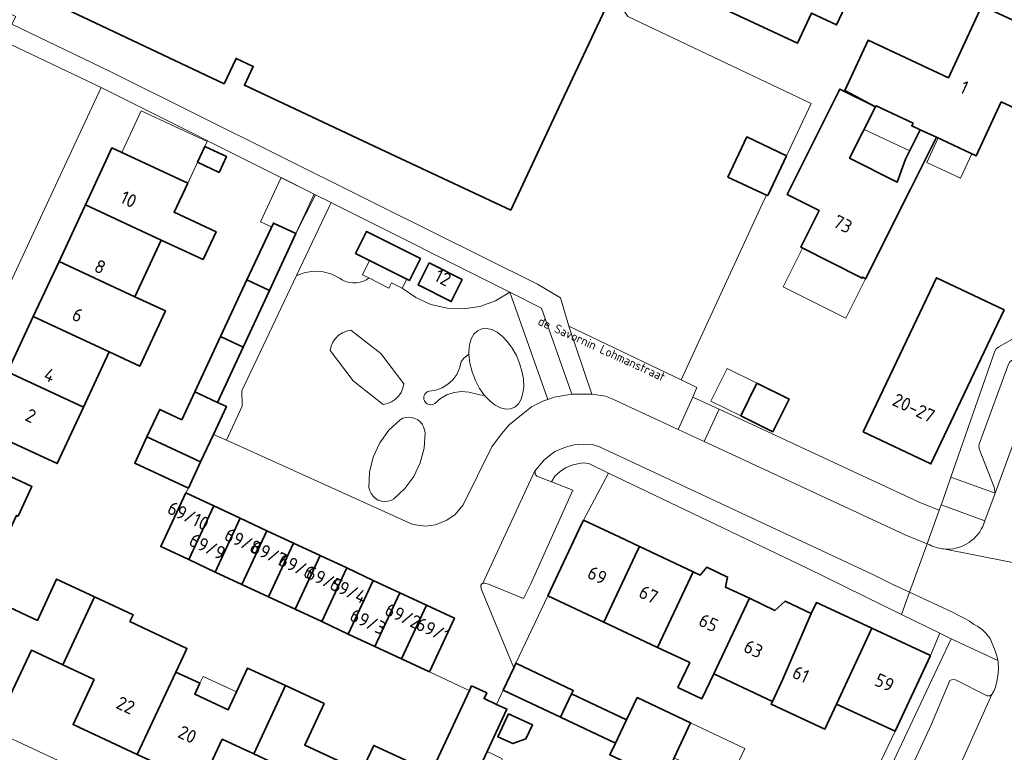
# Model space of a CAD drawing. Header units: metres. Extents: x 149984 to 156489, y 469398 to 478068.
# Tile 561 of 656: x 154158 to 154257, y 473945 to 474019. Entities that reach past the tile are written whole.
import ezdxf
from ezdxf.enums import TextEntityAlignment as Align

# ---------------------------------------------------------------- set-up
doc = ezdxf.new("R2010")
doc.units = ezdxf.units.M
doc.header["$LTSCALE"] = 0.75
for name, color, linetype, lineweight in [('B-WE-GR-BEPLANTING_CULTUUR_HEESTERS-GV', 252, 'Continuous', 18), ('B-WE-OG-BEBOUWING-GV', 6, 'Continuous', 35), ('B-WE-OG-BEBOUWING-T18', 1, 'Continuous', 18), ('B-WE-OG-BEBOUWING_LUIFEL-GV', 6, 'Continuous', 18), ('B-WE-OG-TERREIN_BEGROEID-GV', 252, 'Continuous', 18), ('B-WE-OG-TERREIN_ERF-GV', 252, 'Continuous', 18), ('B-WE-OG-TOPOGRAFIE-T18', 7, 'Continuous', 18), ('B-WE-VH-ONVERHARD_ZAND-GV', 252, 'Continuous', 18), ('B-WE-VH-OPENVERHARDING_BETONSTRAATSTEEN-GV', 252, 'Continuous', 18), ('B-WE-VH-OPENVERHARDING_STRAATBAKSTEEN-GV', 252, 'Continuous', 18), ('B-WE-VH-OPENVERHARDING_TEGEL-GV', 252, 'Continuous', 18)]:
    doc.layers.add(name, color=color, linetype=linetype, lineweight=lineweight)
doc.styles.add('NLCS-ISO-M500-T18', font='NLCS-ISO.ttf', dxfattribs={"height": 0.9})
doc.styles.add('NLCS-ISO-M750-T18', font='NLCS-ISO.ttf', dxfattribs={"height": 1.35})

msp = doc.modelspace()

# ---------------------------------------------------------------- linework, layer by layer
at = {"layer": 'B-WE-GR-BEPLANTING_CULTUUR_HEESTERS-GV', "flags": 128}
for points in [[(154188.441, 473993.152), (154189.325, 473992.901), (154190.139, 473992.475), (154190.404, 473992.3), (154190.716, 473992.163), (154191.064, 473992.071), (154191.433, 473992.028), (154191.808, 473992.034), (154192.173, 473992.091), (154192.513, 473992.195), (154192.814, 473992.342), (154193.064, 473992.527), (154192.412, 473992.854), (154193.13, 473994.284), (154191.7, 473995.003), (154192.822, 473997.237), (154198.273, 473994.498), (154197.151, 473992.264), (154196.883, 473992.399), (154196.434, 473991.505), (154197.801, 473990.535), (154199.328, 473989.845), (154200.959, 473989.46), (154202.633, 473989.395), (154204.29, 473989.651), (154205.866, 473990.22), (154207.304, 473991.081), (154189.549, 474000), (154189.25, 474000.15), (154185.749, 473992.783), (154186.614, 473993.092), (154187.525, 473993.216)], [(154199.157, 473994.054), (154202.509, 473992.369), (154201.388, 473990.136), (154198.035, 473991.82)], [(154215.6, 473980.76), (154216.99, 473980.56), (154217.67, 473980.3), (154224.354, 473977.197), (154225.812, 473980.489), (154226.234, 473981.442), (154224.636, 473982.21), (154213.288, 473987.662)], [(154226.966, 473975.984), (154246.27, 473967.02), (154247.366, 473966.527), (154249.511, 473965.643), (154250.74, 473969.03), (154248.791, 473969.834), (154247.767, 473970.294), (154228.473, 473979.253)], [(154217.29, 473972.797), (154215.3, 473973.75), (154214.68, 473973.84), (154213.69, 473973.63), (154212.96, 473973.32), (154212.39, 473972.96), (154211.85, 473972.49), (154211.52, 473971.918), (154213.7, 473971.08), (154209.45, 473961.6), (154208.69, 473960.12), (154205.15, 473961.55), (154204.74, 473961.66), (154204.599, 473961.648), (154204.51, 473961.64), (154204.37, 473961.46), (154204.42, 473961.09), (154207.727, 473953.114), (154207.936, 473953.557), (154211.161, 473960.396), (154214.34, 473967.137), (154214.766, 473968.041)], [(154249.86, 473954.353), (154246.274, 473946.71), (154241.972, 473937.647), (154243.032, 473937.147), (154251.942, 473956.041), (154250.815, 473956.593)]]:
    msp.add_lwpolyline(points, close=True, dxfattribs=at)
at = {"layer": 'B-WE-OG-BEBOUWING-GV', "flags": 128}
for points in [[(154174.36, 474040.699), (154166.942, 474044.217), (154163.851, 474037.668), (154157.837, 474040.507), (154153.851, 474032.061), (154160.362, 474028.987), (154157.16, 474022.205), (154164.16, 474018.901), (154178.412, 474012.174), (154179.62, 474014.733), (154181.357, 474013.914), (154180.473, 474012.019), (154194.751, 474005.324), (154207.401, 473999.392), (154212.281, 474009.769), (154216.984, 474019.769), (154209.256, 474023.403), (154208.039, 474020.814), (154203.08, 474023.147), (154204.297, 474025.735), (154190.027, 474032.446), (154189.142, 474030.564), (154187.395, 474031.385), (154188.6, 474033.946)], [(154234.163, 474026.849), (154233.06, 474024.5), (154232.6, 474024.68), (154231.572, 474022.496), (154230.774, 474022.867), (154229.242, 474019.61), (154230.04, 474019.24), (154236.41, 474016.28), (154237.821, 474019.313), (154240.362, 474018.12), (154241.23, 474019.97), (154242.6, 474022.889)], [(154251.67, 474012.782), (154243.542, 474016.56), (154241.177, 474011.501), (154244.308, 474009.822), (154244.351, 474009.917), (154248.09, 474008.179), (154247.967, 474007.908), (154248.821, 474007.513), (154250.473, 474006.749), (154254.49, 474004.891), (154257.008, 474010.338), (154262.592, 474007.757), (154265.948, 474015.021), (154255.043, 474020.056)], [(154250.473, 474006.749), (154248.821, 474007.513), (154247.325, 474004.536), (154246.481, 474002.207), (154241.666, 474004.626), (154244.308, 474009.822), (154240.704, 474011.633), (154235.351, 474000.979), (154238.613, 473999.34), (154236.748, 473995.628), (154242.94, 473992.517), (154242.987, 473992.609), (154243.293, 473992.455), (154247.847, 474001.521)], [(154233.262, 474000.914), (154233.393, 474000.853), (154235.279, 474004.883), (154231.266, 474006.784), (154229.372, 474002.734)], [(154164.385, 473999.929), (154172.055, 473996.358), (154176.299, 473994.383), (154177.606, 473997.194), (154173.363, 473999.167), (154174.734, 474002.115), (154167.065, 474005.685)], [(154175.716, 474004.224), (154177.91, 474003.202), (154178.655, 474004.804), (154176.461, 474005.825)], [(154172.055, 473996.358), (154164.385, 473999.929), (154164.294, 473999.734), (154161.72, 473994.204), (154169.39, 473990.633)], [(154182.994, 473991.265), (154185.668, 473997.025), (154183.402, 473998.08), (154180.722, 473992.323)], [(154198.273, 473994.498), (154192.822, 473997.237), (154191.7, 473995.003), (154193.13, 473994.284), (154196.883, 473992.399), (154197.151, 473992.264)], [(154161.72, 473994.204), (154159.118, 473988.614), (154166.788, 473985.044), (154169.883, 473983.603), (154172.485, 473989.192), (154169.39, 473990.633)], [(154202.509, 473992.369), (154199.157, 473994.054), (154198.035, 473991.82), (154201.388, 473990.136)], [(154182.994, 473991.265), (154180.722, 473992.323), (154178.056, 473986.598), (154180.335, 473985.537)], [(154257.3, 473989.291), (154250.455, 473992.546), (154243.048, 473976.971), (154249.893, 473973.716)], [(154166.788, 473985.044), (154159.118, 473988.614), (154156.515, 473983.025), (154164.186, 473979.454)], [(154178.056, 473986.598), (154175.455, 473981.01), (154177.74, 473979.946), (154180.335, 473985.537)], [(154156.515, 473983.025), (154153.85, 473977.3), (154161.529, 473973.748), (154164.186, 473979.454)], [(154230.667, 473978.571), (154233.92, 473976.968), (154235.55, 473980.277), (154232.297, 473981.879)], [(154170.612, 473976.462), (154176.043, 473973.934), (154177.334, 473976.706), (154178.646, 473979.524), (154177.74, 473979.946), (154175.455, 473981.01), (154174.141, 473978.189), (154171.901, 473979.229)], [(154176.043, 473973.934), (154170.612, 473976.462), (154169.372, 473973.799), (154174.805, 473971.276)], [(154152.53, 473974.45), (154152.431, 473974.239), (154151.129, 473971.449), (154154.437, 473969.906), (154151.25, 473963.103), (154150.737, 473962.008), (154147.26, 473963.636), (154143.83, 473956.357), (154150.314, 473953.338), (154154.233, 473961.705), (154157.422, 473968.513), (154157.583, 473968.438), (154158.946, 473971.359), (154158.983, 473971.438)], [(154174.834, 473964.045), (154177.367, 473969.476), (154174.541, 473970.795), (154172.008, 473965.363)], [(154177.367, 473969.476), (154174.834, 473964.045), (154177.525, 473962.791), (154180.057, 473968.221)], [(154180.215, 473961.536), (154182.747, 473966.965), (154180.057, 473968.221), (154177.525, 473962.791)], [(154211.161, 473960.396), (154216.821, 473957.726), (154220, 473964.467), (154220.427, 473965.371), (154218.384, 473966.335), (154214.766, 473968.041), (154214.34, 473967.137)], [(154182.747, 473966.965), (154180.215, 473961.536), (154182.906, 473960.282), (154185.437, 473965.71)], [(154185.437, 473965.71), (154182.906, 473960.282), (154185.597, 473959.027), (154188.127, 473964.454)], [(154225.85, 473962.814), (154220.427, 473965.371), (154220, 473964.467), (154216.821, 473957.726), (154222.245, 473955.169)], [(154188.127, 473964.454), (154185.597, 473959.027), (154188.287, 473957.772), (154190.817, 473963.199)], [(154190.978, 473956.518), (154193.507, 473961.943), (154190.817, 473963.199), (154188.287, 473957.772)], [(154227.934, 473952.486), (154231.539, 473960.13), (154229.119, 473961.272), (154229.341, 473962.273), (154227.222, 473963.272), (154226.555, 473962.481), (154225.85, 473962.814), (154222.245, 473955.169), (154225.506, 473953.631), (154224.32, 473951.117), (154226.748, 473949.972)], [(154162.09, 473953.4), (154165.303, 473960.297), (154161.479, 473962.078), (154159.528, 473957.89), (154156.169, 473959.463), (154156.682, 473960.558), (154154.233, 473961.705), (154150.314, 473953.338), (154156.796, 473950.319), (154158.922, 473954.886)], [(154190.978, 473956.518), (154193.668, 473955.263), (154196.197, 473960.688), (154193.507, 473961.943)], [(154196.359, 473954.009), (154198.887, 473959.432), (154196.197, 473960.688), (154193.668, 473955.263)], [(154169.623, 473944.345), (154173.535, 473952.679), (154174.308, 473954.326), (154174.659, 473955.072), (154168.896, 473957.779), (154169.219, 473958.473), (154165.303, 473960.297), (154162.09, 473953.4), (154165.259, 473951.913), (154163.141, 473947.364)], [(154199.185, 473952.691), (154201.714, 473958.113), (154198.887, 473959.432), (154196.359, 473954.009)], [(154233.862, 473949.69), (154234.928, 473951.951), (154237.794, 473958.585), (154235.152, 473959.83), (154234.123, 473958.912), (154231.539, 473960.13), (154227.934, 473952.486)], [(154234.928, 473951.951), (154233.862, 473949.69), (154233.741, 473949.434), (154239.186, 473946.912), (154240.358, 473949.443), (154243.908, 473957.109), (154238.318, 473959.698), (154237.794, 473958.585)], [(154249.86, 473954.353), (154243.908, 473957.109), (154240.358, 473949.443), (154246.274, 473946.71)], [(154206.656, 473950.843), (154212.445, 473948.112), (154213.552, 473950.458), (154213.725, 473950.826), (154207.936, 473953.557), (154207.727, 473953.114)], [(154181.409, 473944.409), (154184.619, 473951.302), (154180.793, 473953.083), (154178.822, 473948.85), (154175.455, 473950.431), (154175.973, 473951.535), (154173.535, 473952.679), (154169.623, 473944.345), (154172.056, 473943.212), (154175.472, 473941.622), (154176.107, 473941.326), (154178.23, 473945.884)], [(154184.619, 473951.302), (154181.409, 473944.409), (154184.589, 473942.934), (154182.462, 473938.367), (154188.94, 473935.351), (154192.319, 473942.608), (154186.569, 473945.286), (154188.524, 473949.483)], [(154188.94, 473935.351), (154195.418, 473932.334), (154197.545, 473936.901), (154200.725, 473935.437), (154203.926, 473942.311), (154207.007, 473948.928), (154205.979, 473949.407), (154204.71, 473949.998), (154204.977, 473950.571), (154203.453, 473951.281), (154203.234, 473950.81), (154200.106, 473944.09), (154199.387, 473942.545), (154193.554, 473945.26), (154192.319, 473942.608)], [(154213.552, 473950.458), (154212.445, 473948.112), (154218.004, 473945.489), (154218.513, 473946.567), (154219.111, 473947.836)], [(154218.513, 473946.567), (154218.004, 473945.489), (154217.441, 473944.296), (154222.865, 473941.738), (154223.936, 473944.009), (154225.602, 473947.541), (154220.179, 473950.099), (154219.111, 473947.836)], [(154207.191, 473948.459), (154206.111, 473946.139), (154207.609, 473945.441), (154208.938, 473945.926), (154209.596, 473947.339)]]:
    msp.add_lwpolyline(points, close=True, dxfattribs=at)
at = {"layer": 'B-WE-OG-BEBOUWING_LUIFEL-GV', "flags": 128}
for points in [[(154168.081, 474005.212), (154174.734, 474002.115), (154176.697, 474006.332), (154170.044, 474009.429)], [(154248.821, 474007.513), (154247.967, 474007.908), (154248.09, 474008.179), (154244.351, 474009.917), (154244.308, 474009.822), (154243.149, 474007.542), (154247.759, 474005.399)], [(154254.053, 474005.093), (154250.618, 474006.682), (154249.473, 474004.205), (154252.907, 474002.616)], [(154183.402, 473998.08), (154185.668, 473997.025), (154187.524, 474001.012), (154184.188, 474002.679), (154182.106, 473998.207), (154183.22, 473997.689)], [(154236.912, 473995.546), (154234.948, 473991.636), (154241.283, 473988.453), (154243.293, 473992.455), (154242.987, 473992.609), (154242.94, 473992.517)], [(154227.647, 473980.059), (154230.667, 473978.571), (154232.297, 473981.879), (154229.277, 473983.367)], [(154175.973, 473951.535), (154175.455, 473950.431), (154178.822, 473948.85), (154179.671, 473950.672), (154176.302, 473952.241)], [(154223.936, 473944.009), (154229.427, 473941.42), (154230.08, 473942.804), (154231.093, 473944.95), (154225.602, 473947.541)], [(154206.269, 473941.22), (154206.957, 473942.697), (154206.501, 473943.949), (154205.012, 473944.642), (154203.926, 473942.311)]]:
    msp.add_lwpolyline(points, close=True, dxfattribs=at)
at = {"layer": 'B-WE-OG-TERREIN_BEGROEID-GV', "flags": 128}
for points in [[(154193.064, 473992.527), (154192.814, 473992.342), (154192.513, 473992.195), (154192.173, 473992.091), (154191.808, 473992.034), (154191.433, 473992.028), (154191.064, 473992.071), (154190.716, 473992.163), (154190.404, 473992.3), (154190.139, 473992.475), (154189.325, 473992.901), (154188.441, 473993.152), (154187.525, 473993.216), (154186.614, 473993.092), (154185.749, 473992.783), (154180.201, 473981.112), (154180.256, 473979.569), (154178.645, 473976.123), (154180, 473975.52), (154197.49, 473967.59), (154198.78, 473967.44), (154199.81, 473967.56), (154200.94, 473968.05), (154201.78, 473968.62), (154202.6, 473969.6), (154205.51, 473975.45), (154206.48, 473976.75), (154207.26, 473977.67), (154208.28, 473978.51), (154209.52, 473979.5), (154210.65, 473980.07), (154211.144, 473980.237), (154207.304, 473991.081), (154205.866, 473990.22), (154204.29, 473989.651), (154202.633, 473989.395), (154200.959, 473989.46), (154199.328, 473989.845), (154197.801, 473990.535), (154196.434, 473991.505), (154195.362, 473992.044), (154195.092, 473991.508)], [(154194.274, 473984.887), (154196.603, 473981.812), (154196.499, 473981.372), (154196.315, 473980.959), (154196.058, 473980.587), (154195.735, 473980.269), (154195.36, 473980.017), (154194.944, 473979.839), (154194.502, 473979.741), (154191.461, 473982.114), (154189.132, 473985.189), (154189.236, 473985.63), (154189.42, 473986.043), (154189.678, 473986.415), (154190, 473986.732), (154190.376, 473986.984), (154190.791, 473987.163), (154191.233, 473987.26)], [(154205.49, 473987.304), (154206.034, 473987.03), (154206.575, 473986.614), (154207.092, 473986.071), (154207.564, 473985.422), (154207.973, 473984.693), (154208.304, 473983.911), (154208.544, 473983.107), (154208.683, 473982.311), (154208.715, 473981.556), (154208.641, 473980.87), (154208.462, 473980.279), (154208.186, 473979.806), (154207.823, 473979.471), (154207.387, 473979.285), (154206.895, 473979.256), (154206.367, 473979.385), (154205.822, 473979.667), (154205.282, 473980.091), (154204.767, 473980.641), (154204.279, 473980.718), (154203.181, 473980.991), (154202.425, 473981.038), (154201.674, 473980.941), (154200.955, 473980.704), (154200.294, 473980.335), (154199.714, 473979.847), (154199.597, 473979.776), (154199.468, 473979.73), (154199.333, 473979.709), (154199.196, 473979.716), (154199.063, 473979.75), (154198.94, 473979.81), (154198.831, 473979.893), (154198.74, 473979.996), (154198.672, 473980.115), (154198.629, 473980.244), (154198.612, 473980.38), (154198.622, 473980.517), (154198.66, 473980.649), (154198.722, 473980.771), (154198.808, 473980.877), (154198.913, 473980.965), (154199.034, 473981.031), (154199.165, 473981.071), (154199.832, 473981.182), (154200.466, 473981.419), (154201.043, 473981.774), (154201.54, 473982.233), (154201.94, 473982.779), (154202.227, 473983.391), (154202.392, 473984.048), (154202.626, 473984.385), (154203.173, 473984.834), (154203.172, 473985.078), (154203.24, 473985.77), (154203.413, 473986.367), (154203.684, 473986.847), (154204.042, 473987.191), (154204.474, 473987.385), (154204.963, 473987.424)], [(154203.174, 473984.79), (154203.275, 473983.897), (154203.497, 473983.022), (154203.83, 473982.162), (154204.26, 473981.356), (154204.767, 473980.641), (154205.282, 473980.091), (154205.822, 473979.667), (154206.367, 473979.385), (154206.895, 473979.256), (154207.387, 473979.285), (154207.823, 473979.471), (154208.186, 473979.806), (154208.462, 473980.279), (154208.641, 473980.87), (154208.715, 473981.556), (154208.683, 473982.311), (154208.544, 473983.107), (154208.304, 473983.911), (154207.973, 473984.693), (154207.564, 473985.422), (154207.092, 473986.071), (154206.575, 473986.614), (154206.034, 473987.03), (154205.49, 473987.304), (154204.963, 473987.424), (154204.474, 473987.385), (154204.042, 473987.191), (154203.684, 473986.847), (154203.413, 473986.367), (154203.24, 473985.77), (154203.172, 473985.078), (154203.173, 473984.834)], [(154203.173, 473984.834), (154202.626, 473984.385), (154202.392, 473984.048), (154202.227, 473983.391), (154201.94, 473982.779), (154201.54, 473982.233), (154201.043, 473981.774), (154200.466, 473981.419), (154199.832, 473981.182), (154199.165, 473981.071), (154199.034, 473981.031), (154198.913, 473980.965), (154198.808, 473980.877), (154198.722, 473980.771), (154198.66, 473980.649), (154198.622, 473980.517), (154198.612, 473980.38), (154198.629, 473980.244), (154198.672, 473980.115), (154198.74, 473979.996), (154198.831, 473979.893), (154198.94, 473979.81), (154199.063, 473979.75), (154199.196, 473979.716), (154199.333, 473979.709), (154199.468, 473979.73), (154199.597, 473979.776), (154199.714, 473979.847), (154200.294, 473980.335), (154200.955, 473980.704), (154201.674, 473980.941), (154202.425, 473981.038), (154203.181, 473980.991), (154204.279, 473980.718), (154204.767, 473980.641), (154204.26, 473981.356), (154203.83, 473982.162), (154203.497, 473983.022), (154203.275, 473983.897), (154203.174, 473984.79)], [(154196.79, 473978.423), (154197.104, 473978.451), (154197.417, 473978.419), (154197.718, 473978.327), (154197.997, 473978.18), (154198.242, 473977.983), (154198.445, 473977.743), (154198.599, 473977.469), (154198.698, 473977.17), (154198.739, 473976.858), (154198.643, 473975.329), (154198.261, 473973.846), (154197.606, 473972.462), (154196.703, 473971.225), (154195.583, 473970.18), (154195.291, 473970.033), (154194.975, 473969.946), (154194.648, 473969.923), (154194.323, 473969.966), (154194.013, 473970.071), (154193.73, 473970.237), (154193.486, 473970.455), (154193.289, 473970.717), (154193.148, 473971.012), (154193.069, 473971.33), (154193.134, 473972.896), (154193.499, 473974.421), (154194.151, 473975.846), (154195.065, 473977.12), (154196.207, 473978.193), (154196.488, 473978.336)]]:
    msp.add_lwpolyline(points, close=True, dxfattribs=at)
at = {"layer": 'B-WE-OG-TERREIN_ERF-GV', "flags": 128}
for points in [[(154156.949, 474018.209), (154166.878, 474013.41), (154192.496, 474000.663), (154193.829, 474000), (154194.112, 473999.859), (154210.103, 473991.899), (154212.45, 473990.51), (154213.288, 473987.662), (154224.636, 473982.21), (154232.84, 474000), (154233.262, 474000.914), (154229.372, 474002.734), (154231.266, 474006.784), (154235.279, 474004.883), (154237.786, 474010.175), (154219.256, 474018.953), (154215.722, 474024.188), (154144.535, 474059.912), (154144.173, 474060.08), (154130.421, 474031.246), (154157.37, 474018.96)], [(154174.36, 474040.699), (154188.6, 474033.946), (154187.395, 474031.385), (154189.142, 474030.564), (154190.027, 474032.446), (154204.297, 474025.735), (154203.08, 474023.147), (154208.039, 474020.814), (154209.256, 474023.403), (154216.984, 474019.769), (154212.281, 474009.769), (154207.401, 473999.392), (154194.751, 474005.324), (154180.473, 474012.019), (154181.357, 474013.914), (154179.62, 474014.733), (154178.412, 474012.174), (154164.16, 474018.901), (154157.16, 474022.205), (154160.362, 474028.987), (154153.851, 474032.061), (154157.837, 474040.507), (154163.851, 474037.668), (154166.942, 474044.217)], [(154243.542, 474016.56), (154251.67, 474012.782), (154255.043, 474020.056), (154265.948, 474015.021), (154262.592, 474007.757), (154257.008, 474010.338), (154254.49, 474004.891), (154250.473, 474006.749), (154247.847, 474001.521), (154243.293, 473992.455), (154242.987, 473992.609), (154242.94, 473992.517), (154236.748, 473995.628), (154238.613, 473999.34), (154235.351, 474000.979), (154240.704, 474011.633), (154244.308, 474009.822), (154241.177, 474011.501)], [(154248.821, 474007.513), (154247.967, 474007.908), (154248.09, 474008.179), (154244.351, 474009.917), (154244.308, 474009.822), (154241.666, 474004.626), (154246.481, 474002.207), (154247.325, 474004.536)], [(154159.118, 473988.614), (154161.72, 473994.204), (154164.294, 473999.734), (154164.385, 473999.929), (154167.065, 474005.685), (154174.734, 474002.115), (154173.363, 473999.167), (154177.606, 473997.194), (154176.299, 473994.383), (154172.055, 473996.358), (154169.39, 473990.633), (154172.485, 473989.192), (154169.883, 473983.603), (154166.788, 473985.044), (154164.186, 473979.454), (154161.529, 473973.748), (154153.85, 473977.3), (154156.515, 473983.025)], [(154175.716, 474004.224), (154176.461, 474005.825), (154178.655, 474004.804), (154177.91, 474003.202)], [(154193.064, 473992.527), (154195.092, 473991.508), (154195.362, 473992.044), (154196.434, 473991.505), (154196.883, 473992.399), (154193.13, 473994.284), (154192.412, 473992.854)], [(154250.455, 473992.546), (154257.3, 473989.291), (154249.893, 473973.716), (154243.048, 473976.971)], [(154232.297, 473981.879), (154235.55, 473980.277), (154233.92, 473976.968), (154230.667, 473978.571)], [(154220.427, 473965.371), (154225.85, 473962.814), (154226.555, 473962.481), (154227.222, 473963.272), (154229.341, 473962.273), (154229.119, 473961.272), (154231.539, 473960.13), (154234.123, 473958.912), (154235.152, 473959.83), (154237.794, 473958.585), (154238.318, 473959.698), (154243.908, 473957.109), (154249.86, 473954.353), (154250.815, 473956.593), (154246.921, 473958.501), (154237.37, 473963.18), (154217.29, 473972.797), (154214.766, 473968.041), (154218.384, 473966.335)], [(154240.358, 473949.443), (154239.186, 473946.912), (154233.741, 473949.434), (154233.862, 473949.69), (154227.934, 473952.486), (154226.748, 473949.972), (154224.32, 473951.117), (154225.506, 473953.631), (154222.245, 473955.169), (154216.821, 473957.726), (154211.161, 473960.396), (154207.936, 473953.557), (154213.725, 473950.826), (154213.552, 473950.458), (154219.111, 473947.836), (154220.179, 473950.099), (154225.602, 473947.541), (154223.936, 473944.009), (154229.427, 473941.42), (154230.08, 473942.804), (154236.008, 473940.007), (154236.184, 473940.379), (154241.972, 473937.647), (154246.274, 473946.71)], [(154212.445, 473948.112), (154206.656, 473950.843), (154205.979, 473949.407), (154207.007, 473948.928), (154203.926, 473942.311), (154207.856, 473940.481), (154205.901, 473936.284), (154211.622, 473933.62), (154217.475, 473930.894), (154219.429, 473935.091), (154223.309, 473933.285), (154224.346, 473935.475), (154227.599, 473933.933), (154226.828, 473932.305), (154231.872, 473929.915), (154234.817, 473936.122), (154240.018, 473933.661), (154240.695, 473934.943), (154234.907, 473937.674), (154228.979, 473940.471), (154228.355, 473939.148), (154222.865, 473941.738), (154217.441, 473944.296), (154218.004, 473945.489)], [(154207.191, 473948.459), (154209.596, 473947.339), (154208.938, 473945.926), (154207.609, 473945.441), (154206.111, 473946.139)]]:
    msp.add_lwpolyline(points, close=True, dxfattribs=at)
for points in [[(154144.535, 474059.912), (154215.722, 474024.188), (154219.256, 474018.953), (154237.786, 474010.175), (154235.279, 474004.883), (154233.393, 474000.853), (154233.262, 474000.914), (154232.84, 474000), (154224.636, 473982.21), (154226.234, 473981.442), (154225.812, 473980.489), (154228.473, 473979.253), (154247.767, 473970.294), (154248.791, 473969.834), (154250.74, 473969.03), (154250.94, 473969.582), (154251.132, 473970.112), (154251.928, 473972.398), (154256.361, 473985.124), (154256.491, 473985.374), (154256.757, 473985.569), (154258.701, 473986.648)], [(154241.23, 474019.97), (154240.362, 474018.12), (154237.821, 474019.313), (154236.41, 474016.28), (154230.04, 474019.24)], [(154200.106, 473944.09), (154203.234, 473950.81), (154202.763, 473951.028), (154199.185, 473952.691), (154196.359, 473954.009), (154193.668, 473955.263), (154190.978, 473956.518), (154188.287, 473957.772), (154185.597, 473959.027), (154182.906, 473960.282), (154180.215, 473961.536), (154177.525, 473962.791), (154174.834, 473964.045), (154172.008, 473965.363), (154174.541, 473970.795), (154174.805, 473971.276), (154169.372, 473973.799), (154170.612, 473976.462), (154171.901, 473979.229), (154174.141, 473978.189), (154175.455, 473981.01), (154178.056, 473986.598), (154180.722, 473992.323), (154183.402, 473998.08), (154185.668, 473997.025), (154187.669, 474000.94), (154165.97, 474011.78), (154161.131, 474001.388), (154160.485, 474000), (154150.64, 473978.86)], [(154152.53, 473974.45), (154158.983, 473971.438), (154158.946, 473971.359), (154157.583, 473968.438)], [(154156.169, 473959.463), (154159.528, 473957.89), (154161.479, 473962.078), (154165.303, 473960.297), (154169.219, 473958.473), (154168.896, 473957.779), (154174.659, 473955.072), (154174.308, 473954.326), (154173.535, 473952.679), (154175.973, 473951.535), (154175.455, 473950.431), (154178.822, 473948.85), (154180.793, 473953.083), (154184.619, 473951.302), (154188.524, 473949.483), (154186.569, 473945.286), (154192.319, 473942.608), (154193.554, 473945.26), (154199.387, 473942.545)], [(154169.623, 473944.345), (154163.141, 473947.364), (154165.259, 473951.913), (154162.09, 473953.4), (154158.922, 473954.886), (154156.796, 473950.319)], [(154139.171, 473954.21), (154175.263, 473937.358)], [(154181.409, 473944.409), (154178.23, 473945.884), (154176.107, 473941.326)]]:
    msp.add_lwpolyline(points, dxfattribs=at)
at = {"layer": 'B-WE-VH-ONVERHARD_ZAND-GV', "flags": 128}
for points in [[(154194.944, 473979.839), (154195.36, 473980.017), (154195.735, 473980.269), (154196.058, 473980.587), (154196.315, 473980.959), (154196.499, 473981.372), (154196.603, 473981.812), (154194.274, 473984.887), (154191.233, 473987.26), (154190.791, 473987.163), (154190.376, 473986.984), (154190, 473986.732), (154189.678, 473986.415), (154189.42, 473986.043), (154189.236, 473985.63), (154189.132, 473985.189), (154191.461, 473982.114), (154194.502, 473979.741)], [(154197.417, 473978.419), (154197.104, 473978.451), (154196.79, 473978.423), (154196.488, 473978.336), (154196.207, 473978.193), (154195.065, 473977.12), (154194.151, 473975.846), (154193.499, 473974.421), (154193.134, 473972.896), (154193.069, 473971.33), (154193.148, 473971.012), (154193.289, 473970.717), (154193.486, 473970.455), (154193.73, 473970.237), (154194.013, 473970.071), (154194.323, 473969.966), (154194.648, 473969.923), (154194.975, 473969.946), (154195.291, 473970.033), (154195.583, 473970.18), (154196.703, 473971.225), (154197.606, 473972.462), (154198.261, 473973.846), (154198.643, 473975.329), (154198.739, 473976.858), (154198.698, 473977.17), (154198.599, 473977.469), (154198.445, 473977.743), (154198.242, 473977.983), (154197.997, 473978.18), (154197.718, 473978.327)]]:
    msp.add_lwpolyline(points, close=True, dxfattribs=at)
at = {"layer": 'B-WE-VH-OPENVERHARDING_BETONSTRAATSTEEN-GV', "flags": 128}
for points in [[(154150.64, 473978.86), (154160.485, 474000), (154161.131, 474001.388), (154165.97, 474011.78), (154156.14, 474016.48)], [(154277.291, 473991.781), (154275.252, 473992.781), (154266.65, 473998.129), (154265.379, 473995.336), (154264.995, 473994.286), (154263.661, 473990.633), (154262.207, 473986.653), (154262.148, 473986.49), (154256.381, 473970.765), (154255.353, 473967.963), (154255.141, 473967.385)], [(154249.799, 473965.524), (154249.511, 473965.643), (154247.739, 473960.759), (154252.08, 473958.74), (154252.72, 473958.4), (154253.33, 473958.1), (154253.8, 473957.83), (154254.22, 473957.53), (154254.63, 473957.28), (154255.1, 473956.93), (154255.44, 473956.6), (154255.69, 473956.32), (154255.89, 473956.06), (154256.4, 473954.83), (154256.56, 473954.33), (154256.68, 473953.83), (154256.688, 473953.716), (154256.74, 473952.94), (154256.67, 473952.3), (154256.57, 473951.71), (154256.44, 473951.13), (154256.3, 473950.8), (154256.07, 473950.39), (154248.78, 473934.19)], [(154268.34, 473953.412), (154268.535, 473953.834), (154271.061, 473959.305), (154263.955, 473962.592), (154251.188, 473965.127), (154251.083, 473965.138)], [(154251.188, 473965.127), (154263.955, 473962.592)]]:
    msp.add_lwpolyline(points, dxfattribs=at)
for points in [[(154257.738, 473983.802), (154254.801, 473975.815), (154254.744, 473975.552), (154254.771, 473975.249), (154256.31, 473971.376), (154256.381, 473970.765), (154262.148, 473986.49), (154262.207, 473986.653), (154261.508, 473986.12), (154258.134, 473984.247), (154257.868, 473984.052)], [(154177.367, 473969.476), (154180.057, 473968.221), (154182.747, 473966.965), (154185.437, 473965.71), (154188.127, 473964.454), (154190.817, 473963.199), (154193.507, 473961.943), (154196.197, 473960.688), (154198.887, 473959.432), (154201.714, 473958.113), (154199.185, 473952.691), (154202.763, 473951.028), (154203.234, 473950.81), (154203.453, 473951.281), (154204.977, 473950.571), (154204.71, 473949.998), (154205.979, 473949.407), (154206.656, 473950.843), (154207.727, 473953.114), (154204.42, 473961.09), (154204.37, 473961.46), (154204.51, 473961.64), (154204.599, 473961.648), (154209.85, 473973.02), (154209.97, 473973.15), (154210.8, 473974.15), (154211.85, 473974.97), (154212.94, 473975.4), (154213.83, 473975.65), (154214.77, 473975.72), (154215.65, 473975.67), (154216.38, 473975.46), (154244.01, 473962.53), (154245.93, 473961.6), (154247.739, 473960.759), (154249.511, 473965.643), (154247.366, 473966.527), (154246.27, 473967.02), (154226.966, 473975.984), (154224.354, 473977.197), (154217.67, 473980.3), (154216.99, 473980.56), (154215.6, 473980.76), (154213.6, 473980.79), (154211.8, 473980.46), (154211.144, 473980.237), (154210.65, 473980.07), (154209.52, 473979.5), (154208.28, 473978.51), (154207.26, 473977.67), (154206.48, 473976.75), (154205.51, 473975.45), (154202.6, 473969.6), (154201.78, 473968.62), (154200.94, 473968.05), (154199.81, 473967.56), (154198.78, 473967.44), (154197.49, 473967.59), (154180, 473975.52), (154178.645, 473976.123), (154177.334, 473976.706), (154176.043, 473973.934), (154174.805, 473971.276), (154174.541, 473970.795)], [(154211.52, 473971.918), (154210.03, 473972.49), (154209.89, 473972.69), (154209.89, 473972.94), (154209.97, 473973.15), (154209.85, 473973.02), (154204.599, 473961.648), (154204.74, 473961.66), (154205.15, 473961.55), (154208.69, 473960.12), (154209.45, 473961.6), (154213.7, 473971.08)], [(154256.381, 473970.765), (154251.928, 473972.398), (154251.132, 473970.112), (154250.94, 473969.582), (154255.353, 473967.963)], [(154256.07, 473950.39), (154255.86, 473950.27), (154255.6, 473950.26), (154252.39, 473951.89), (154252.14, 473951.95), (154251.8, 473951.82), (154249.96, 473947.42), (154244.94, 473936.59), (154245.03, 473936.39), (154248.49, 473934.74), (154248.7, 473934.61), (154248.78, 473934.19)]]:
    msp.add_lwpolyline(points, close=True, dxfattribs=at)
at = {"layer": 'B-WE-VH-OPENVERHARDING_BETONSTRAATSTEEN-GV'}
for points in [[(154255.141, 473967.385, -0.317086), (154251.188, 473965.127)], [(154251.083, 473965.138, -0.087298), (154249.799, 473965.524)]]:
    msp.add_lwpolyline(points, format="xyb", dxfattribs=at)
at = {"layer": 'B-WE-VH-OPENVERHARDING_STRAATBAKSTEEN-GV', "flags": 128}
msp.add_lwpolyline([(154224.354, 473977.197), (154226.966, 473975.984), (154228.473, 473979.253), (154225.812, 473980.489)], close=True, dxfattribs=at)
at = {"layer": 'B-WE-VH-OPENVERHARDING_TEGEL-GV', "flags": 128}
for points in [[(154187.669, 474000.94), (154189.25, 474000.15), (154189.549, 474000), (154207.304, 473991.081), (154210.53, 473989.46), (154213.6, 473980.79), (154215.6, 473980.76), (154213.288, 473987.662), (154212.45, 473990.51), (154210.103, 473991.899), (154194.112, 473999.859), (154193.829, 474000), (154192.496, 474000.663), (154166.878, 474013.41), (154156.949, 474018.209), (154155.874, 474016.288), (154156, 474016.28), (154156.14, 474016.48), (154165.97, 474011.78)], [(154185.668, 473997.025), (154182.994, 473991.265), (154180.335, 473985.537), (154177.74, 473979.946), (154178.646, 473979.524), (154177.334, 473976.706), (154178.645, 473976.123), (154180.256, 473979.569), (154180.201, 473981.112), (154185.749, 473992.783), (154189.25, 474000.15), (154187.669, 474000.94)], [(154254.801, 473975.815), (154257.738, 473983.802), (154257.868, 473984.052), (154258.134, 473984.247), (154261.508, 473986.12), (154262.207, 473986.653), (154263.661, 473990.633), (154260.875, 473991.65), (154258.701, 473986.648), (154256.757, 473985.569), (154256.491, 473985.374), (154256.361, 473985.124), (154251.928, 473972.398), (154256.381, 473970.765), (154256.31, 473971.376), (154254.771, 473975.249), (154254.744, 473975.552)], [(154213.6, 473980.79), (154210.53, 473989.46), (154207.304, 473991.081), (154211.144, 473980.237), (154211.8, 473980.46)], [(154209.97, 473973.15), (154209.89, 473972.94), (154209.89, 473972.69), (154210.03, 473972.49), (154211.52, 473971.918), (154211.85, 473972.49), (154212.39, 473972.96), (154212.96, 473973.32), (154213.69, 473973.63), (154214.68, 473973.84), (154215.3, 473973.75), (154217.29, 473972.797), (154237.37, 473963.18), (154246.921, 473958.501), (154247.739, 473960.759), (154245.93, 473961.6), (154244.01, 473962.53), (154216.38, 473975.46), (154215.65, 473975.67), (154214.77, 473975.72), (154213.83, 473975.65), (154212.94, 473975.4), (154211.85, 473974.97), (154210.8, 473974.15)], [(154250.815, 473956.593), (154251.942, 473956.041), (154256.68, 473953.83), (154256.56, 473954.33), (154256.4, 473954.83), (154255.89, 473956.06), (154255.69, 473956.32), (154255.44, 473956.6), (154255.1, 473956.93), (154254.63, 473957.28), (154254.22, 473957.53), (154253.8, 473957.83), (154253.33, 473958.1), (154252.72, 473958.4), (154252.08, 473958.74), (154247.739, 473960.759), (154246.921, 473958.501)]]:
    msp.add_lwpolyline(points, close=True, dxfattribs=at)
for points in [[(154255.141, 473967.385), (154255.353, 473967.963), (154250.94, 473969.582), (154250.74, 473969.03), (154249.511, 473965.643), (154249.799, 473965.524)], [(154251.083, 473965.138), (154251.188, 473965.127)], [(154244.94, 473936.59), (154249.96, 473947.42), (154251.8, 473951.82), (154252.14, 473951.95), (154252.39, 473951.89), (154255.6, 473950.26), (154255.86, 473950.27), (154256.07, 473950.39), (154256.3, 473950.8), (154256.44, 473951.13), (154256.57, 473951.71), (154256.67, 473952.3), (154256.74, 473952.94), (154256.688, 473953.716), (154256.68, 473953.83), (154251.942, 473956.041), (154243.032, 473937.147)], [(154236.786, 473908.73), (154235.822, 473909.348), (154235.042, 473909.666), (154230.44, 473911.52), (154199.39, 473926.028), (154180.164, 473935.039), (154175.263, 473937.358), (154139.171, 473954.21), (154138.886, 473954.343), (154138.069, 473952.593), (154143.661, 473949.97), (154143.481, 473949.6), (154154.175, 473944.496), (154160.31, 473941.611), (154174.249, 473935.075), (154179.209, 473932.707), (154192.791, 473926.373), (154198.948, 473923.513), (154211.689, 473917.532), (154217.824, 473914.652), (154223.895, 473911.855), (154224.112, 473912.33), (154229.611, 473909.742), (154228.481, 473907.254)]]:
    msp.add_lwpolyline(points, dxfattribs=at)
at = {"layer": 'B-WE-VH-OPENVERHARDING_TEGEL-GV'}
for points in [[(154251.188, 473965.127, 0.317086), (154255.141, 473967.385)], [(154249.799, 473965.524, 0.087298), (154251.083, 473965.138)]]:
    msp.add_lwpolyline(points, format="xyb", dxfattribs=at)

# ---------------------------------------------------------------- texts
at = {"layer": 'B-WE-OG-BEBOUWING-T18', "style": 'NLCS-ISO-M750-T18'}
for s, rotation, p in [('1', 335.2, (154253.276, 474011.797)), ('10', 335.1, (154168.76, 474000.484)), ('73', 333.4, (154240.991, 473997.973)), ('8', 335.1, (154165.879, 473993.66)), ('12', 333.3, (154200.541, 473992.557)), ('6', 335.1, (154163.61, 473988.785)), ('4', 335.1, (154160.779, 473982.706)), ('20-27', 334.6, (154248.16, 473979.386)), ('2', 335.1, (154158.866, 473978.597)), ('69/10', 335, (154174.796, 473968.476)), ('69/8', 335, (154180.311, 473965.905)), ('69/9', 335, (154176.725, 473965.361)), ('69/7', 335.1, (154182.968, 473964.666)), ('69/6', 335, (154185.755, 473963.367)), ('69/5', 335, (154188.557, 473962.06)), ('69', 334.8, (154216.161, 473962.46)), ('69/4', 335.1, (154190.979, 473960.93)), ('67', 334.8, (154221.345, 473960.516)), ('69/2', 335.1, (154196.502, 473958.355)), ('69/3', 335, (154192.972, 473957.779)), ('69/1', 335, (154199.546, 473956.936)), ('65', 334.7, (154227.412, 473957.655)), ('63', 334.8, (154231.95, 473955.014)), ('61', 335.2, (154236.746, 473952.451)), ('59', 335.3, (154245.206, 473951.61)), ('22', 335.1, (154168.463, 473949.319)), ('20', 334.9, (154174.702, 473946.366))]:
    msp.add_text(s, height=1.35, rotation=rotation, dxfattribs=at).set_placement(p, align=Align.MIDDLE)
at = {"layer": 'B-WE-OG-TOPOGRAFIE-T18', "style": 'NLCS-ISO-M500-T18'}
msp.add_text('de Savornin Lohmanstraat', height=0.9, rotation=335.5, dxfattribs=at).set_placement((154216.604, 473985.357), align=Align.MIDDLE)

doc.saveas('drawing.dxf')
